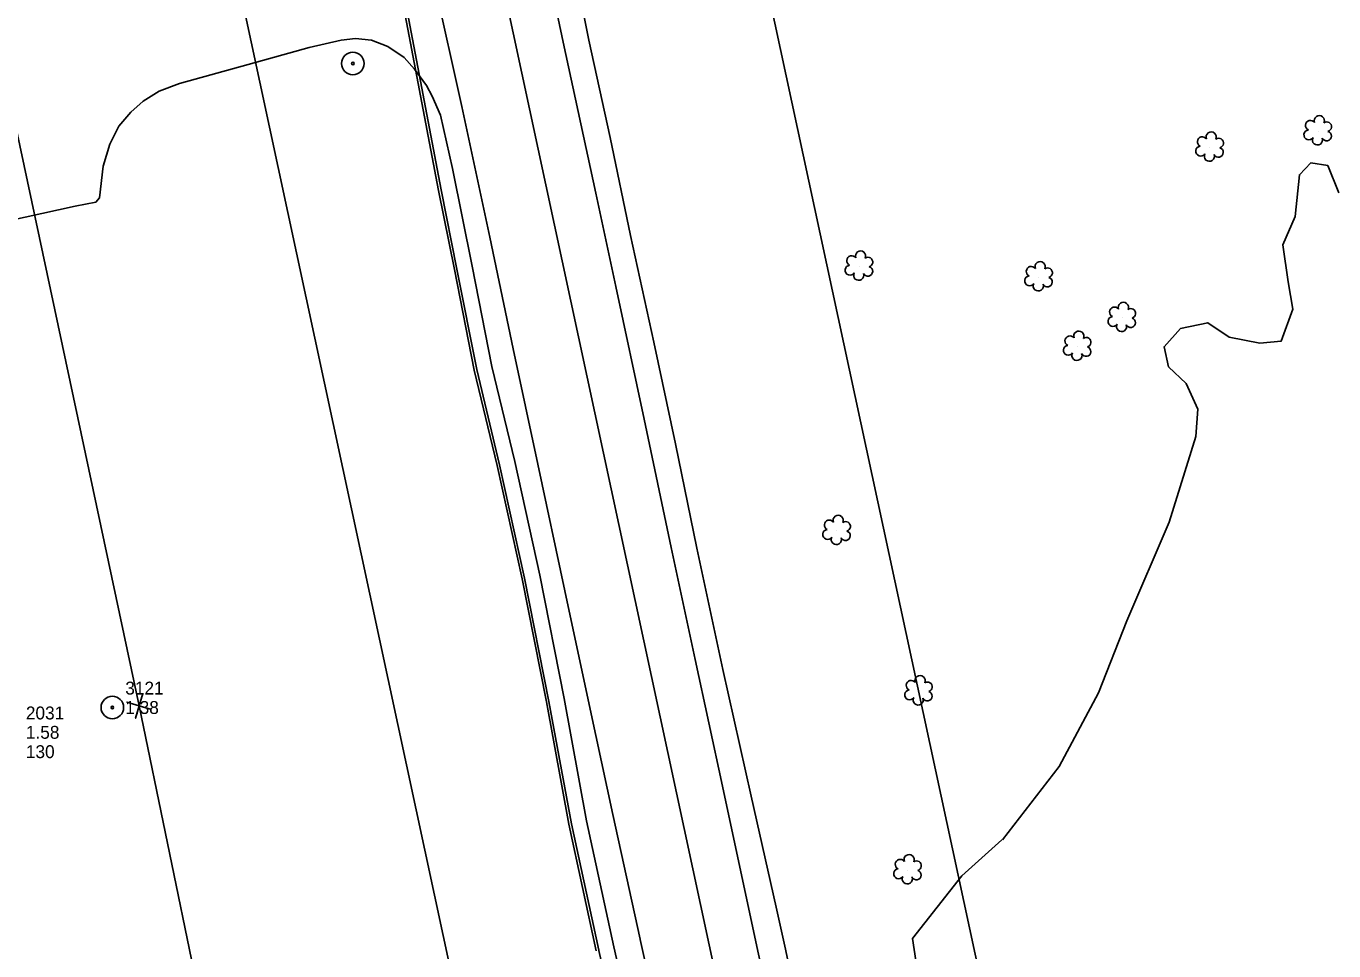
# Model space of a CAD drawing. Extents: x 3040896 to 3051146, y 687568 to 732976.
# Drawn here: x 3044929.6 to 3045183, y 719002.7 to 719181.9 of the extents above; entities that cross this region are included whole.
import ezdxf

# ---------------------------------------------------------------- set-up
doc = ezdxf.new("R2010")
doc.units = 0
for name, color, linetype in [('Exist Horizontal Alignment', 7, 'Continuous'), ('Exist Other Culture Anchor (Guy Wire) CELL', 7, 'Continuous'), ('Exist Other Culture Anchor (Guy Wire) Cogo Elevation', 7, 'Continuous'), ('Exist Other Culture Anchor (Guy Wire) Cogo Number', 7, 'Continuous'), ('Exist Other Culture Located Object CELL', 7, 'Continuous'), ('Exist Property Corner CELL', 7, 'Continuous'), ('Exist Right of Way Easement Line', 7, 'Continuous'), ('Exist Right of Way Line', 7, 'Continuous'), ('Exist Roads EOP', 7, 'Continuous'), ('Exist Roads EOP Other', 7, 'Continuous'), ('Exist Roads EOT', 7, 'Continuous'), ('Exist Utilities Power Pole Cogo Comment', 7, 'Continuous'), ('Exist Utilities Power Pole Cogo Elevation', 7, 'Continuous'), ('Exist Utilities Power Pole Cogo Number', 7, 'Continuous'), ('Exist Utilities Telephone UG Cable', 7, 'Continuous'), ('Exist Utilities Telephone UG FO', 7, 'Continuous'), ('Exist Vegetation Hedge Row', 7, 'Continuous'), ('Exist Vegetation Shrub CELL', 7, 'Continuous')]:
    doc.layers.add(name, color=color, linetype=linetype)

# ---------------------------------------------------------------- blocks, each defined once
blk = doc.blocks.new('EXIST OTHER CULTURE ANCHOR (GUY WIRE)')
at = {"layer": 'Exist Other Culture Anchor (Guy Wire) CELL'}
for radius in [0.0436, 0.0048]:
    blk.add_circle((0, 0), radius, dxfattribs=at)

msp = doc.modelspace()

# ---------------------------------------------------------------- linework, layer by layer
at = {"layer": 'Exist Horizontal Alignment'}
msp.add_line((3045429.08, 717296.16), (3044815.92, 720148.55), dxfattribs=at)
at = {"layer": 'Exist Other Culture Located Object CELL'}
for radius in [2.18, 0.24]:
    msp.add_circle((3044992.95, 719174.65), radius, dxfattribs=at)
at = {"layer": 'Exist Property Corner CELL'}
msp.add_line((3044951.56, 719050.19), (3044951.56, 719050.19), dxfattribs=at)
msp.add_lwpolyline([(3044953.95, 719049.47), (3044949.16, 719050.91), (3044951.56, 719050.19), (3044950.84, 719047.79), (3044952.28, 719052.58)], dxfattribs=at)
at = {"layer": 'Exist Right of Way Easement Line'}
for p, q in [((3044951.56, 719050.19), (3044887.54, 719350.29)), ((3045012.07, 718756.2), (3044951.56, 719050.19))]:
    msp.add_line(p, q, dxfattribs=at)
at = {"layer": 'Exist Right of Way Line'}
for p, q in [((3045477.96, 717306.67), (3044864.8, 720159.06)), ((3045380.19, 717285.66), (3044767.04, 720138.04))]:
    msp.add_line(p, q, dxfattribs=at)
at = {"layer": 'Exist Roads EOP'}
for points in [[(3045074.94, 719011.19), (3045070.14, 719032.66), (3045064.65, 719057.22), (3045059.6, 719080.72), (3045055.44, 719100.93), (3045051.28, 719120.67), (3045046.72, 719141.31), (3045042.79, 719160.31), (3045038.64, 719179.18), (3045034.61, 719199.42), (3045030.32, 719217.56), (3045024.92, 719245.31), (3045020.47, 719266.78), (3045014.41, 719292.86), (3045009.5, 719315.95), (3045004.26, 719339.22), (3044998.39, 719365.04), (3044993.17, 719391.07), (3044988.03, 719416.13), (3044982.8, 719437.8), (3044977.32, 719465.62), (3044972.2, 719490.77), (3044968.81, 719507.19)], [(3045002.87, 719175.78), (3045004.91, 719173.52), (3045007.23, 719170.41), (3045008.29, 719168.33), (3045009.9, 719164.61), (3045012.27, 719154.29), (3045016.06, 719135.39), (3045019.9, 719115.97), (3045024.31, 719097.54), (3045029.16, 719075.53), (3045033.88, 719051.6), (3045038.22, 719027.94), (3045043.5, 719003.48)], [(3045080.63, 718984.35), (3045076.79, 719003.07), (3045074.94, 719011.19)], [(3045043.5, 719003.48), (3045048.26, 718982.58), (3045053.08, 718961.45), (3045057.47, 718940.18), (3045062.25, 718917.91), (3045066.96, 718895.84), (3045072.59, 718869.47), (3045078.93, 718841.19), (3045085, 718814.43), (3045090.21, 718790.27), (3045095.61, 718765.46), (3045101.16, 718739.5), (3045105.3, 718720.25), (3045109.93, 718699.42), (3045114.76, 718677.76), (3045119.77, 718655.57), (3045126.04, 718627.36), (3045131.14, 718603.77), (3045137.16, 718576.48), (3045142.15, 718554.4), (3045146.91, 718531.35), (3045153.03, 718503.61)]]:
    msp.add_lwpolyline(points, dxfattribs=at)
at = {"layer": 'Exist Roads EOP Other'}
msp.add_lwpolyline([(3044913.84, 719141.48), (3044939.17, 719147.01), (3044943.16, 719147.79), (3044943.83, 719148.6), (3044944.55, 719154.78), (3044945.88, 719159.02), (3044947.62, 719162.48), (3044949.9, 719165.21), (3044952.3, 719167.34), (3044955.41, 719169.26), (3044959.39, 719170.77), (3044972.64, 719174.44), (3044984.47, 719177.72), (3044990.71, 719179.18), (3044993.46, 719179.47), (3044996.57, 719179.15), (3044999.69, 719177.95), (3045002.87, 719175.78)], dxfattribs=at)
at = {"layer": 'Exist Roads EOT'}
for points in [[(3044964.55, 719503.64), (3044969.05, 719482.4), (3044975.42, 719453.05), (3044981.48, 719424.07), (3044986.57, 719400.38), (3044991.48, 719377.73), (3044996.51, 719354), (3045001.89, 719329.35), (3045005.93, 719310.54), (3045010.67, 719288.18), (3045016.26, 719261.74), (3045022.21, 719233.93), (3045028.09, 719205.45), (3045033.72, 719178.8), (3045040.04, 719149.5), (3045043.9, 719131.45), (3045049.38, 719105.71), (3045054.62, 719080.87), (3045059.28, 719059.18), (3045064.59, 719034.63), (3045069.85, 719009.88)], [(3045048.59, 719004.95), (3045043.31, 719029.13), (3045038.95, 719049.52), (3045034, 719072.45), (3045028.78, 719097.03), (3045024, 719119.36), (3045019.46, 719141.03), (3045014.03, 719166.33), (3045008.8, 719189.91), (3045005.32, 719206.33), (3045000.75, 719227.75), (3044995.87, 719250.66), (3044990.47, 719276.06), (3044985.8, 719297.81), (3044980.9, 719321.18), (3044975.85, 719344.97), (3044971.48, 719365.12), (3044966.53, 719388.19), (3044960.99, 719414.32), (3044955.19, 719441.45), (3044950.46, 719463.11), (3044945.6, 719486.19), (3044942.63, 719500.43)], [(3045069.85, 719009.88), (3045074.89, 718986.43), (3045080.12, 718962.68), (3045085.65, 718937.17), (3045091.19, 718911.68), (3045096.02, 718889.46), (3045100.96, 718866.91), (3045105.39, 718846.36), (3045109.58, 718827.1), (3045114.11, 718805.98), (3045118.97, 718783.89), (3045124.18, 718759.86), (3045130.2, 718732.44), (3045135.29, 718708.95), (3045141.09, 718683.2), (3045147.36, 718654.67), (3045153.91, 718624.93), (3045159.96, 718597.02), (3045164.75, 718574.6), (3045170.61, 718547.99), (3045175.16, 718527.3), (3045179, 718509.67)], [(3045132.54, 718620.79), (3045127.87, 718641.99), (3045122.61, 718665.86), (3045117.83, 718686.93), (3045112.67, 718711.05), (3045107.75, 718732.99), (3045102.74, 718755.69), (3045099.85, 718768.81), (3045095.2, 718790.12), (3045090.81, 718810.47), (3045086.1, 718831.96), (3045080.94, 718856.2), (3045075.72, 718879.84), (3045071.02, 718901.87), (3045065.67, 718926.69), (3045060.2, 718951.3), (3045054.96, 718975.5), (3045050.58, 718995.85), (3045048.59, 719004.94)]]:
    msp.add_lwpolyline(points, dxfattribs=at)
at = {"layer": 'Exist Utilities Telephone UG Cable'}
for points in [[(3045010.04, 719150.16), (3044993.45, 719237.5)], [(3045040.57, 719002.84), (3045035.28, 719027.35), (3045030.93, 719051.03), (3045026.22, 719074.92), (3045021.38, 719096.86), (3045016.96, 719115.33), (3045013.11, 719134.8), (3045010.04, 719150.16)], [(3045150.1, 718502.97), (3045143.97, 718530.72), (3045139.22, 718553.77), (3045134.23, 718575.83), (3045128.21, 718603.13), (3045123.11, 718626.71), (3045116.84, 718654.91), (3045111.84, 718677.1), (3045107, 718698.77), (3045102.37, 718719.61), (3045098.23, 718738.88), (3045092.67, 718764.83), (3045087.28, 718789.64), (3045082.07, 718813.79), (3045076.01, 718840.53), (3045069.66, 718868.83), (3045064.02, 718895.22), (3045059.31, 718917.28), (3045054.54, 718939.56), (3045050.15, 718960.82), (3045045.34, 718981.91), (3045040.58, 719002.81)]]:
    msp.add_lwpolyline(points, dxfattribs=at)
at = {"layer": 'Exist Utilities Telephone UG FO'}
for points in [[(3045009.55, 719150.06), (3044992.96, 719237.4)], [(3045040.08, 719002.74), (3045034.79, 719027.25), (3045030.44, 719050.94), (3045025.73, 719074.82), (3045020.9, 719096.75), (3045016.48, 719115.23), (3045012.62, 719134.71), (3045009.55, 719150.06)]]:
    msp.add_lwpolyline(points, dxfattribs=at)
at = {"layer": 'Exist Vegetation Hedge Row'}
for points in [[(3045118.79, 719024.25), (3045129.77, 719038.42), (3045137.42, 719052.69), (3045142.91, 719066.66), (3045151.07, 719085.78), (3045156.26, 719102.37), (3045156.67, 719107.66), (3045154.42, 719112.62), (3045150.98, 719115.9), (3045150.13, 719119.77), (3045153.29, 719123.27), (3045158.56, 719124.4), (3045162.72, 719121.61), (3045168.68, 719120.46), (3045172.83, 719120.85), (3045175.05, 719127.03), (3045174.15, 719132.36), (3045173.13, 719139.5), (3045175.49, 719144.98), (3045176.34, 719153.08), (3045178.52, 719155.37), (3045181.81, 719154.9), (3045183.98, 719149.58)], [(3045104.09, 718987.2), (3045101.4, 719005.12), (3045110.96, 719017.28), (3045118.7, 719024.21)]]:
    msp.add_lwpolyline(points, dxfattribs=at)
at = {"layer": 'Exist Vegetation Shrub CELL'}
for p, q in [((3045179.96, 719161.53), (3045179.96, 719161.53)), ((3045159.01, 719158.36), (3045159.01, 719158.36)), ((3045091.08, 719135.31), (3045091.08, 719135.31)), ((3045125.88, 719133.23), (3045125.88, 719133.23)), ((3045142, 719125.36), (3045142, 719125.36)), ((3045133.36, 719119.77), (3045133.36, 719119.77)), ((3045086.74, 719084.09), (3045086.74, 719084.09)), ((3045102.61, 719053.01), (3045102.61, 719053.01)), ((3045100.49, 719018.35), (3045100.49, 719018.35))]:
    msp.add_line(p, q, dxfattribs=at)
for centre, radius, start, end in [((3045178.48, 719162.65), 0.968, 35.8908, 245.4216), ((3045180.19, 719163.57), 0.99, 334.8391, 200.4717), ((3045181.63, 719162.4), 0.929, 284.4567, 126.0861), ((3045157.53, 719159.49), 0.968, 35.8908, 245.4216), ((3045159.24, 719160.4), 0.99, 334.8391, 200.4717), ((3045160.69, 719159.23), 0.929, 284.4567, 126.0861), ((3045178.16, 719160.82), 0.955, 95.1099, 327.9534), ((3045179.83, 719159.84), 0.984, 151.2797, 21.387), ((3045181.6, 719160.6), 0.937, 204.9913, 73.4601), ((3045157.21, 719157.66), 0.955, 95.1099, 327.9534), ((3045158.89, 719156.68), 0.984, 151.2797, 21.387), ((3045160.65, 719157.43), 0.937, 204.9913, 73.4601), ((3045089.6, 719136.43), 0.968, 35.8908, 245.4216), ((3045091.31, 719137.35), 0.99, 334.8391, 200.4717), ((3045092.75, 719136.17), 0.929, 284.4567, 126.0861), ((3045089.28, 719134.6), 0.955, 95.1099, 327.9534), ((3045092.72, 719134.38), 0.937, 204.9913, 73.4601), ((3045124.39, 719134.36), 0.968, 35.8908, 245.4216), ((3045126.1, 719135.27), 0.99, 334.8391, 200.4717), ((3045127.55, 719134.1), 0.929, 284.4567, 126.0861), ((3045090.95, 719133.62), 0.984, 151.2797, 21.387), ((3045124.08, 719132.53), 0.955, 95.1099, 327.9534), ((3045125.75, 719131.55), 0.984, 151.2797, 21.387), ((3045127.51, 719132.3), 0.937, 204.9913, 73.4601), ((3045140.52, 719126.49), 0.968, 35.8908, 245.4216), ((3045142.23, 719127.4), 0.99, 334.8391, 200.4717), ((3045143.67, 719126.23), 0.929, 284.4567, 126.0861), ((3045140.2, 719124.66), 0.955, 95.1099, 327.9534), ((3045141.87, 719123.68), 0.984, 151.2797, 21.387), ((3045143.64, 719124.43), 0.937, 204.9913, 73.4601), ((3045131.87, 719120.9), 0.968, 35.8908, 245.4216), ((3045133.59, 719121.81), 0.99, 334.8391, 200.4717), ((3045131.56, 719119.07), 0.955, 95.1099, 327.9534), ((3045134.99, 719118.84), 0.937, 204.9913, 73.4601), ((3045135.03, 719120.64), 0.929, 284.4567, 126.0861), ((3045133.23, 719118.09), 0.984, 151.2797, 21.387), ((3045085.26, 719085.22), 0.968, 35.8908, 245.4216), ((3045086.97, 719086.13), 0.99, 334.8391, 200.4717), ((3045084.94, 719083.39), 0.955, 95.1099, 327.9534), ((3045088.38, 719083.16), 0.937, 204.9913, 73.4601), ((3045088.41, 719084.96), 0.929, 284.4567, 126.0861), ((3045086.61, 719082.41), 0.984, 151.2797, 21.387), ((3045102.84, 719055.05), 0.99, 334.8391, 200.4717), ((3045100.81, 719052.31), 0.955, 95.1099, 327.9534), ((3045101.13, 719054.14), 0.968, 35.8908, 245.4216), ((3045104.28, 719053.88), 0.929, 284.4567, 126.0861), ((3045102.48, 719051.33), 0.984, 151.2797, 21.387), ((3045104.25, 719052.08), 0.937, 204.9913, 73.4601), ((3045099, 719019.48), 0.968, 35.8908, 245.4216), ((3045100.72, 719020.39), 0.99, 334.8391, 200.4717), ((3045098.69, 719017.65), 0.955, 95.1099, 327.9534), ((3045102.12, 719017.42), 0.937, 204.9913, 73.4601), ((3045102.16, 719019.22), 0.929, 284.4567, 126.0861), ((3045100.36, 719016.67), 0.984, 151.2797, 21.387)]:
    msp.add_arc(centre, radius, start, end, dxfattribs=at)

# ---------------------------------------------------------------- block references
at = {"layer": 'Exist Other Culture Anchor (Guy Wire) CELL', "xscale": 50, "yscale": 50}
msp.add_blockref('EXIST OTHER CULTURE ANCHOR (GUY WIRE)', (3044946.35, 719049.87), dxfattribs=at)

# ---------------------------------------------------------------- texts
at = {"layer": 'Exist Other Culture Anchor (Guy Wire) Cogo Elevation'}
msp.add_text('1.38', height=2.5, dxfattribs=at).set_placement((3044948.85, 719048.62))
at = {"layer": 'Exist Other Culture Anchor (Guy Wire) Cogo Number'}
msp.add_text('3121', height=2.5, dxfattribs=at).set_placement((3044948.85, 719052.38))
at = {"layer": 'Exist Utilities Power Pole Cogo Comment'}
msp.add_text('130', height=2.5, dxfattribs=at).set_placement((3044929.59, 719040.06))
at = {"layer": 'Exist Utilities Power Pole Cogo Elevation'}
msp.add_text('1.58', height=2.5, dxfattribs=at).set_placement((3044929.59, 719043.81))
at = {"layer": 'Exist Utilities Power Pole Cogo Number'}
msp.add_text('2031', height=2.5, dxfattribs=at).set_placement((3044929.59, 719047.56))

doc.saveas('drawing.dxf')
